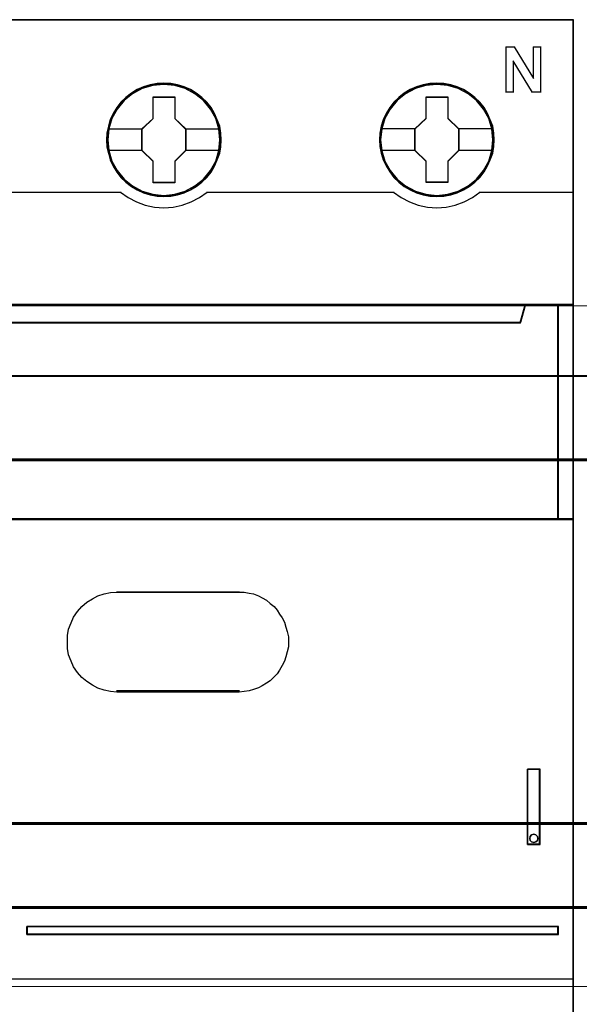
# Model space of a CAD drawing. Header units: millimetres. Extents: x -1290 to 1795, y -4192 to -1311.
# Tile 458 of 656: x 1474.6 to 1481.98, y -3629.62 to -3616.65. Entities that reach past the tile are written whole.
import ezdxf

# ---------------------------------------------------------------- set-up
doc = ezdxf.new("R2010")
doc.units = ezdxf.units.MM
doc.layers.add('30', color=7, linetype='Continuous')
doc.layers.add('45', color=7, linetype='Continuous')
doc.layers.add('Aparatura', color=7, linetype='Continuous', lineweight=13)

# ---------------------------------------------------------------- blocks, each defined once
blk = doc.blocks.new('*U187')
at = {"layer": '30', "color": 7}
for points in [[(117.203183, -107.160425), (764.797637, -107.160425), (117.203183, -107.160425)], [(764.797637, -107.160425), (117.203183, -107.160425), (117.203183, -109.696477), (117.203183, -111.193163), (117.203183, -112.731424), (764.797637, -112.731424), (764.797637, -111.193163), (764.797637, -109.696477), (764.797637, -107.160425)], [(117.203183, -112.643451), (764.797637, -112.643451), (117.203183, -112.643451)], [(764.797637, -112.643451), (117.203183, -112.643451), (117.203183, -114.16314), (117.203183, -135.233417), (117.203183, -136.712033), (764.797637, -136.712033), (764.797637, -135.233417), (764.797637, -114.16314), (764.797637, -112.643451)], [(434.471505, -121.401212), (442.538782, -121.401212), (442.868059, -121.401212), (443.197336, -121.48416), (443.485453, -121.525634), (443.814729, -121.650056), (444.061687, -121.774478), (444.349804, -121.940373), (444.596761, -122.147743), (444.843719, -122.355113), (445.049517, -122.603956), (445.214155, -122.8528), (445.378793, -123.101643), (445.543431, -123.391961), (445.625751, -123.723752), (445.70807, -124.014069), (445.790389, -124.345861), (445.790389, -124.677652), (445.790389, -125.009443), (445.70807, -125.341235), (445.625751, -125.673026), (445.543431, -125.963344), (445.378793, -126.253661), (445.214155, -126.543979), (445.049517, -126.792822), (444.843719, -127.000192), (444.596761, -127.249035), (444.349804, -127.414931), (444.061687, -127.580827), (443.814729, -127.705248), (443.485453, -127.82967), (443.197336, -127.912618), (442.868059, -127.954092), (442.538782, -127.995566), (434.471505, -127.995566), (434.059909, -127.954092), (433.648314, -127.871144), (433.236718, -127.746722), (432.866282, -127.539353), (432.495846, -127.290509), (432.166569, -127.041666), (431.878452, -126.709874), (431.631494, -126.336609), (431.466856, -125.963344), (431.302218, -125.548604), (431.219899, -125.133865), (431.219899, -124.677652), (431.219899, -124.262913), (431.302218, -123.848174), (431.466856, -123.433434), (431.631494, -123.060169), (431.878452, -122.686904), (432.166569, -122.355113), (432.495846, -122.064795), (432.866282, -121.857425), (433.236718, -121.650056), (433.648314, -121.525634), (434.059909, -121.442686), (434.471505, -121.401212)], [(434.452016, -121.401212), (442.558272, -121.401212), (434.452016, -121.401212)], [(442.558272, -127.907593), (434.452016, -127.907593), (442.558272, -127.907593)], [(117.203183, -136.624061), (764.797637, -136.624061), (117.203183, -136.624061)], [(764.797637, -136.624061), (117.203183, -136.624061), (117.203183, -138.120672), (117.203183, -139.700428), (117.203183, -142.236353), (764.797637, -142.236353), (764.797637, -139.700428), (764.797637, -138.120672), (764.797637, -136.624061)], [(764.754661, -136.667149), (117.246158, -136.667149), (117.246158, -138.14078), (117.246158, -139.696279), (117.246158, -142.193264), (764.754661, -142.193264), (764.754661, -139.696279), (764.754661, -138.14078), (764.754661, -136.667149)], [(117.203183, -142.14838), (764.797637, -142.14838), (117.203183, -142.14838)]]:
    blk.add_lwpolyline(points, close=True, dxfattribs=at)
at = {"layer": '30', "color": 59}
blk.add_lwpolyline([(764.754661, -107.203514), (117.246158, -107.203514), (117.246158, -109.700336), (117.246158, -111.17387), (117.246158, -112.688335), (764.754661, -112.688335), (764.754661, -111.17387), (764.754661, -109.700336), (764.754661, -107.203514)], close=True, dxfattribs=at)
blk = doc.blocks.new('*U226')
at = {"layer": '45', "color": 7}
for points in [[(279.629142, -383.521822), (207.595016, -383.521822), (207.595016, -465.544591), (279.629142, -465.544591), (279.629142, -383.521822)], [(279.609444, -383.543367), (207.616504, -383.543367), (207.616504, -465.523047), (279.609444, -465.523047), (279.609444, -383.543367)], [(256.391922, -391.443018), (256.369527, -390.99512), (256.296744, -390.541693), (256.139978, -390.115914), (255.960818, -389.701194), (255.725671, -389.308592), (255.445733, -388.965757), (255.121005, -388.645041), (254.757086, -388.368561), (254.38197, -388.125258), (253.956464, -387.942781), (253.52536, -387.815601), (253.071861, -387.732657), (252.618362, -387.705009), (252.164863, -387.732657), (251.722561, -387.815601), (251.274661, -387.942781), (250.860353, -388.125258), (250.474039, -388.368561), (250.115719, -388.645041), (249.779793, -388.965757), (249.516652, -389.308592), (249.270307, -389.701194), (249.07435, -390.115914), (248.956776, -390.541693), (248.867196, -390.99512), (248.833604, -391.443018), (248.867196, -391.890915), (248.956776, -392.327754), (249.07435, -392.753533), (249.270307, -393.168253), (249.516652, -393.560854), (249.779793, -393.920278), (250.115719, -394.235465), (250.474039, -394.511945), (250.860353, -394.744189), (251.274661, -394.926665), (251.722561, -395.064905), (252.164863, -395.153379), (252.618362, -395.175497), (253.071861, -395.153379), (253.52536, -395.064905), (253.956464, -394.926665), (254.38197, -394.744189), (254.757086, -394.511945), (255.121005, -394.235465), (255.445733, -393.920278), (255.725671, -393.560854), (255.960818, -393.168253), (256.139978, -392.753533), (256.296744, -392.327754), (256.369527, -391.890915), (256.391922, -391.443018)], [(256.391922, -391.443018), (256.369527, -390.99512), (256.296744, -390.541693), (256.139978, -390.115914), (255.960818, -389.701194), (255.725671, -389.308592), (255.445733, -388.965757), (255.121005, -388.645041), (254.757086, -388.368561), (254.38197, -388.125258), (253.956464, -387.942781), (253.52536, -387.815601), (253.071861, -387.732657), (252.618362, -387.705009), (252.164863, -387.732657), (251.722561, -387.815601), (251.274661, -387.942781), (250.860353, -388.125258), (250.474039, -388.368561), (250.115719, -388.645041), (249.779793, -388.965757), (249.516652, -389.308592), (249.270307, -389.701194), (249.07435, -390.115914), (248.956776, -390.541693), (248.867196, -390.99512), (248.833604, -391.443018), (248.867196, -391.890915), (248.956776, -392.327754), (249.07435, -392.753533), (249.270307, -393.168253), (249.516652, -393.560854), (249.779793, -393.920278), (250.115719, -394.235465), (250.474039, -394.511945), (250.860353, -394.744189), (251.274661, -394.926665), (251.722561, -395.064905), (252.164863, -395.153379), (252.618362, -395.175497), (253.071861, -395.153379), (253.52536, -395.064905), (253.956464, -394.926665), (254.38197, -394.744189), (254.757086, -394.511945), (255.121005, -394.235465), (255.445733, -393.920278), (255.725671, -393.560854), (255.960818, -393.168253), (256.139978, -392.753533), (256.296744, -392.327754), (256.369527, -391.890915), (256.391922, -391.443018)], [(256.370435, -391.4439), (256.348167, -390.998478), (256.275797, -390.547558), (256.119923, -390.124132), (255.941782, -389.711704), (255.707971, -389.321273), (255.429625, -388.980333), (255.106744, -388.661389), (254.744894, -388.386437), (254.37191, -388.14448), (253.948824, -387.963011), (253.520171, -387.836534), (253.069251, -387.754048), (252.61833, -387.726553), (252.167409, -387.754048), (251.727623, -387.836534), (251.282269, -387.963011), (250.870317, -388.14448), (250.486199, -388.386437), (250.129916, -388.661389), (249.795901, -388.980333), (249.534256, -389.321273), (249.289311, -389.711704), (249.094469, -390.124132), (248.977564, -390.547558), (248.888493, -390.998478), (248.855091, -391.4439), (248.888493, -391.889322), (248.977564, -392.323746), (249.094469, -392.747171), (249.289311, -393.159599), (249.534256, -393.55003), (249.795901, -393.907468), (250.129916, -394.220912), (250.486199, -394.495864), (250.870317, -394.726824), (251.282269, -394.908292), (251.727623, -395.045768), (252.167409, -395.133752), (252.61833, -395.155748), (253.069251, -395.133752), (253.520171, -395.045768), (253.948824, -394.908292), (254.37191, -394.726824), (254.744894, -394.495864), (255.106744, -394.220912), (255.429625, -393.907468), (255.707971, -393.55003), (255.941782, -393.159599), (256.119923, -392.747171), (256.275797, -392.323746), (256.348167, -391.889322), (256.370435, -391.4439)], [(274.391501, -391.437632), (274.363513, -390.989734), (274.296344, -390.536307), (274.139616, -390.110528), (273.960499, -389.695808), (273.725407, -389.303206), (273.445535, -388.960371), (273.115287, -388.639655), (272.751454, -388.363175), (272.382024, -388.119872), (271.951022, -387.937395), (271.525617, -387.810215), (271.066628, -387.727271), (270.613237, -387.699623), (270.159845, -387.727271), (269.717648, -387.810215), (269.269854, -387.937395), (268.861242, -388.119872), (268.469422, -388.363175), (268.111186, -388.639655), (267.780938, -388.960371), (267.517859, -389.303206), (267.271572, -389.695808), (267.075662, -390.110528), (266.952519, -390.536307), (266.86296, -390.989734), (266.834973, -391.437632), (266.86296, -391.885529), (266.952519, -392.322368), (267.075662, -392.748147), (267.271572, -393.162867), (267.517859, -393.555468), (267.780938, -393.914892), (268.111186, -394.230079), (268.469422, -394.506559), (268.861242, -394.738802), (269.269854, -394.921279), (269.717648, -395.059519), (270.159845, -395.147993), (270.613237, -395.170111), (271.066628, -395.147993), (271.525617, -395.059519), (271.951022, -394.921279), (272.382024, -394.738802), (272.751454, -394.506559), (273.115287, -394.230079), (273.445535, -393.914892), (273.725407, -393.555468), (273.960499, -393.162867), (274.139616, -392.748147), (274.296344, -392.322368), (274.363513, -391.885529), (274.391501, -391.437632)], [(274.391501, -391.437632), (274.363513, -390.989734), (274.296344, -390.536307), (274.139616, -390.110528), (273.960499, -389.695808), (273.725407, -389.303206), (273.445535, -388.960371), (273.115287, -388.639655), (272.751454, -388.363175), (272.382024, -388.119872), (271.951022, -387.937395), (271.525617, -387.810215), (271.066628, -387.727271), (270.613237, -387.699623), (270.159845, -387.727271), (269.717648, -387.810215), (269.269854, -387.937395), (268.861242, -388.119872), (268.469422, -388.363175), (268.111186, -388.639655), (267.780938, -388.960371), (267.517859, -389.303206), (267.271572, -389.695808), (267.075662, -390.110528), (266.952519, -390.536307), (266.86296, -390.989734), (266.834973, -391.437632), (266.86296, -391.885529), (266.952519, -392.322368), (267.075662, -392.748147), (267.271572, -393.162867), (267.517859, -393.555468), (267.780938, -393.914892), (268.111186, -394.230079), (268.469422, -394.506559), (268.861242, -394.738802), (269.269854, -394.921279), (269.717648, -395.059519), (270.159845, -395.147993), (270.613237, -395.170111), (271.066628, -395.147993), (271.525617, -395.059519), (271.951022, -394.921279), (272.382024, -394.738802), (272.751454, -394.506559), (273.115287, -394.230079), (273.445535, -393.914892), (273.725407, -393.555468), (273.960499, -393.162867), (274.139616, -392.748147), (274.296344, -392.322368), (274.363513, -391.885529), (274.391501, -391.437632)], [(274.371804, -391.437616), (274.343962, -390.992302), (274.277143, -390.54149), (274.121232, -390.118166), (273.943048, -389.705839), (273.709182, -389.315501), (273.43077, -388.974644), (273.102243, -388.655777), (272.740307, -388.380892), (272.372803, -388.138993), (271.944048, -387.957568), (271.520861, -387.831121), (271.064265, -387.748655), (270.613237, -387.721167), (270.162209, -387.748655), (269.722317, -387.831121), (269.276857, -387.957568), (268.870375, -388.138993), (268.480598, -388.380892), (268.12423, -388.655777), (267.795703, -388.974644), (267.533996, -389.315501), (267.288993, -389.705839), (267.094104, -390.118166), (266.971603, -390.54149), (266.882511, -390.992302), (266.85467, -391.437616), (266.882511, -391.88293), (266.971603, -392.317249), (267.094104, -392.740572), (267.288993, -393.1529), (267.533996, -393.543237), (267.795703, -393.900588), (268.12423, -394.213957), (268.480598, -394.488842), (268.870375, -394.719746), (269.276857, -394.90117), (269.722317, -395.038613), (270.162209, -395.126576), (270.613237, -395.148567), (271.064265, -395.126576), (271.520861, -395.038613), (271.944048, -394.90117), (272.372803, -394.719746), (272.740307, -394.488842), (273.102243, -394.213957), (273.43077, -393.900588), (273.709182, -393.543237), (273.943048, -393.1529), (274.121232, -392.740572), (274.277143, -392.317249), (274.343962, -391.88293), (274.371804, -391.437616)], [(251.906913, -388.606279), (253.348103, -388.606279), (253.348103, -390.024729), (254.065873, -390.722872), (254.065873, -392.146862), (253.348103, -392.861628), (253.348103, -394.263455), (251.906913, -394.263455), (251.906913, -392.861628), (251.172188, -392.146862), (251.172188, -390.722872), (251.906913, -390.024729), (251.906913, -388.606279)], [(251.906913, -388.606279), (253.348103, -388.606279), (253.348103, -388.606279), (253.348103, -390.024729), (253.348103, -390.024729), (254.065873, -390.722872), (254.065873, -390.722872), (254.065873, -392.146862), (254.065873, -392.146862), (253.348103, -392.861628), (253.348103, -392.861628), (253.348103, -394.263455), (253.348103, -394.263455), (251.906913, -394.263455), (251.906913, -394.263455), (251.906913, -392.861628), (251.906913, -392.861628), (251.172188, -392.146862), (251.172188, -392.146862), (251.172188, -390.722872), (251.172188, -390.722872), (251.906913, -390.024729), (251.906913, -390.024729), (251.906913, -388.606279), (251.906913, -388.606279)], [(251.917489, -388.627823), (253.337275, -388.627823), (253.337275, -390.035469), (254.044385, -390.728295), (254.044385, -392.141439), (253.337275, -392.850761), (253.337275, -394.241911), (251.917489, -394.241911), (251.917489, -392.850761), (251.193676, -392.141439), (251.193676, -390.728295), (251.917489, -390.035469), (251.917489, -388.627823)], [(269.906771, -388.600893), (271.342309, -388.600893), (271.342309, -390.019342), (272.060079, -390.717486), (272.060079, -392.141476), (271.342309, -392.856242), (271.342309, -394.258069), (269.906771, -394.258069), (269.906771, -392.856242), (269.166394, -392.141476), (269.166394, -390.717486), (269.906771, -390.019342), (269.906771, -388.600893)], [(269.906771, -388.600893), (271.342309, -388.600893), (271.342309, -388.600893), (271.342309, -390.019342), (271.342309, -390.019342), (272.060079, -390.717486), (272.060079, -390.717486), (272.060079, -392.141476), (272.060079, -392.141476), (271.342309, -392.856242), (271.342309, -392.856242), (271.342309, -394.258069), (271.342309, -394.258069), (269.906771, -394.258069), (269.906771, -394.258069), (269.906771, -392.856242), (269.906771, -392.856242), (269.166394, -392.141476), (269.166394, -392.141476), (269.166394, -390.717486), (269.166394, -390.717486), (269.906771, -390.019342), (269.906771, -390.019342), (269.906771, -388.600893), (269.906771, -388.600893)], [(269.917263, -388.622437), (271.331482, -388.622437), (271.331482, -390.030083), (272.038591, -390.722909), (272.038591, -392.136053), (271.331482, -392.845375), (271.331482, -394.236525), (269.917263, -394.236525), (269.917263, -392.845375), (269.187882, -392.136053), (269.187882, -390.722909), (269.917263, -390.030083), (269.917263, -388.622437)], [(276.132852, -403.468966), (211.09264, -403.468966), (210.769611, -402.283323), (207.595016, -402.283323), (207.595016, -416.455887), (208.341324, -416.455887), (208.341324, -415.827221), (208.341324, -415.154437), (208.341324, -412.011106), (210.697208, -411.773978), (213.053092, -411.608539), (215.414545, -411.52582), (217.781567, -411.52582), (220.14302, -411.608539), (222.498904, -411.773978), (224.854788, -412.011106), (224.854788, -415.154437), (224.854788, -415.827221), (224.854788, -416.455887), (225.601096, -416.455887), (278.633542, -416.455887), (278.633542, -402.283323), (276.455881, -402.283323), (276.132852, -403.468966)], [(211.091088, -403.509553), (276.13486, -403.509553), (276.457907, -402.283323), (210.768041, -402.283323), (211.091088, -403.509553)], [(278.588776, -402.283323), (278.588776, -416.455887), (279.629142, -416.455887), (279.629142, -402.283323), (278.588776, -402.283323)], [(276.590414, -437.888882), (277.432018, -437.888882), (277.432018, -432.908556), (276.590414, -432.908556), (276.590414, -437.888882)], [(276.771914, -437.34429), (276.863055, -437.242553), (277.008883, -437.206645), (277.142557, -437.242553), (277.239775, -437.34429), (277.276232, -437.475949), (277.239775, -437.613593), (277.142557, -437.703361), (277.008883, -437.745253), (276.863055, -437.703361), (276.771914, -437.613593), (276.735457, -437.475949), (276.771914, -437.34429)], [(243.590591, -443.287526), (243.590591, -443.820748), (278.633542, -443.820748), (278.633542, -443.287526), (243.590591, -443.287526)]]:
    blk.add_lwpolyline(points, close=True, dxfattribs=at)
at = {"layer": '45', "color": 139}
for points in [[(279.629142, -383.521822), (207.595016, -383.521822), (207.595016, -465.544591), (279.629142, -465.544591), (279.629142, -383.521822)], [(256.320297, -391.442946), (256.247508, -390.72407), (256.040339, -390.038373), (255.693192, -389.407974), (255.228462, -388.849463), (254.674146, -388.396019), (254.030244, -388.0587), (253.335949, -387.848567), (252.613658, -387.782209), (251.891368, -387.848567), (251.191474, -388.0587), (250.55877, -388.396019), (249.993256, -388.849463), (249.528526, -389.407974), (249.186978, -390.038373), (248.979809, -390.72407), (248.90702, -391.442946), (248.979809, -392.156292), (249.186978, -392.841989), (249.528526, -393.472388), (249.993256, -394.025369), (250.55877, -394.478814), (251.191474, -394.816133), (251.891368, -395.031795), (252.613658, -395.103683), (253.335949, -395.031795), (254.030244, -394.816133), (254.674146, -394.478814), (255.228462, -394.025369), (255.693192, -393.472388), (256.040339, -392.841989), (256.247508, -392.156292), (256.320297, -391.442946)], [(256.314925, -391.43756), (256.242131, -390.718684), (256.03495, -390.038517), (255.693381, -389.402588), (255.234222, -388.849607), (254.668673, -388.396162), (254.030331, -388.058844), (253.330394, -387.843181), (252.608059, -387.776823), (251.885724, -387.843181), (251.196986, -388.058844), (250.553044, -388.396162), (249.993095, -388.849607), (249.533936, -389.402588), (249.192367, -390.038517), (248.979586, -390.718684), (248.912392, -391.43756), (248.979586, -392.150906), (249.192367, -392.842133), (249.533936, -393.467002), (249.993095, -394.025513), (250.553044, -394.478958), (251.196986, -394.816276), (251.885724, -395.026409), (252.608059, -395.098297), (253.330394, -395.026409), (254.030331, -394.816276), (254.668673, -394.478958), (255.234222, -394.025513), (255.693381, -393.467002), (256.03495, -392.842133), (256.242131, -392.150906), (256.314925, -391.43756)], [(274.314503, -391.43756), (274.241712, -390.718684), (274.034537, -390.038517), (273.692978, -389.402588), (273.233833, -388.849607), (272.668302, -388.396162), (272.02438, -388.058844), (271.330064, -387.843181), (270.607751, -387.776823), (269.885438, -387.843181), (269.196722, -388.058844), (268.552799, -388.396162), (267.992867, -388.849607), (267.533723, -389.402588), (267.186565, -390.038517), (266.97379, -390.718684), (266.906598, -391.43756), (266.97379, -392.150906), (267.186565, -392.842133), (267.533723, -393.467002), (267.992867, -394.025513), (268.552799, -394.478958), (269.196722, -394.816276), (269.885438, -395.026409), (270.607751, -395.098297), (271.330064, -395.026409), (272.02438, -394.816276), (272.668302, -394.478958), (273.233833, -394.025513), (273.692978, -393.467002), (274.034537, -392.842133), (274.241712, -392.150906), (274.314503, -391.43756)], [(274.314503, -391.442946), (274.241712, -390.72407), (274.034537, -390.038373), (273.692978, -389.407974), (273.228234, -388.849463), (272.673901, -388.396019), (272.029979, -388.0587), (271.330064, -387.848567), (270.61335, -387.782209), (269.891038, -387.848567), (269.191122, -388.0587), (268.558399, -388.396019), (267.992867, -388.849463), (267.528123, -389.407974), (267.186565, -390.038373), (266.97939, -390.72407), (266.906598, -391.442946), (266.97939, -392.156292), (267.186565, -392.841989), (267.528123, -393.472388), (267.992867, -394.025369), (268.558399, -394.478814), (269.191122, -394.816133), (269.891038, -395.031795), (270.61335, -395.103683), (271.330064, -395.031795), (272.029979, -394.816133), (272.673901, -394.478814), (273.228234, -394.025369), (273.692978, -393.472388), (274.034537, -392.841989), (274.241712, -392.156292), (274.314503, -391.442946)], [(277.276232, -437.475949), (277.239775, -437.34429), (277.142557, -437.242553), (277.008883, -437.206645), (276.863055, -437.242553), (276.771914, -437.34429), (276.735457, -437.475949), (276.771914, -437.613593), (276.863055, -437.703361), (277.008883, -437.745253), (277.142557, -437.703361), (277.239775, -437.613593), (277.276232, -437.475949)]]:
    blk.add_lwpolyline(points, close=True, dxfattribs=at)
for points in [[(275.156107, -385.302818), (275.750601, -385.302818)], [(275.156107, -385.302818), (275.156107, -388.315431)], [(275.705835, -385.302818), (276.996891, -387.38723)], [(276.953916, -385.302818), (277.4929, -385.302818)], [(276.953916, -385.302818), (276.953916, -387.38723)], [(277.448134, -385.302818), (277.448134, -388.315431)], [(275.650325, -386.227428), (275.650325, -388.315431)], [(276.930637, -388.315431), (275.650325, -386.227428)], [(275.156107, -388.272342), (275.695091, -388.272342)], [(276.885871, -388.272342), (277.4929, -388.272342)], [(237.418233, -394.879263), (249.807715, -394.879263)], [(249.762949, -394.879263), (250.267838, -395.235462), (250.811995, -395.52272), (251.389811, -395.741035), (251.995677, -395.867429), (252.607153, -395.91339), (253.224239, -395.867429), (253.824495, -395.741035), (254.413531, -395.52272), (254.957689, -395.235462), (255.462577, -394.879263)], [(255.417811, -394.879263), (267.807294, -394.879263)], [(267.764318, -394.879263), (268.269069, -395.235462), (268.813078, -395.52272), (269.390737, -395.741035), (269.996437, -395.867429), (270.607746, -395.91339), (271.224664, -395.867429), (271.824756, -395.741035), (272.408024, -395.52272), (272.957641, -395.235462), (273.456783, -394.879263)], [(273.413808, -394.879263), (279.629142, -394.879263)], [(207.595016, -402.283323), (279.629142, -402.283323)], [(276.457907, -402.283323), (276.090824, -403.509553)], [(278.588776, -416.455887), (278.588776, -402.283323)], [(211.092148, -403.466465), (276.1338, -403.466465)], [(279.629142, -416.411003), (224.844313, -416.411003)], [(276.590414, -437.888882), (276.590414, -432.908556)], [(276.590414, -432.908556), (277.432018, -432.908556)], [(277.387252, -437.888882), (277.387252, -432.908556)], [(276.590414, -437.845793), (277.432018, -437.845793)], [(243.590591, -443.820748), (243.590591, -443.287526)], [(243.590591, -443.287526), (278.633542, -443.287526)], [(243.590591, -443.775864), (278.633542, -443.775864)], [(278.588776, -443.820748), (278.588776, -443.287526)], [(207.595016, -446.740001), (279.629142, -446.740001)]]:
    blk.add_lwpolyline(points, dxfattribs=at)
at = {"layer": '45', "color": 7}
for points in [[(248.90702, -390.706849), (251.215164, -390.706849)], [(254.021107, -390.706849), (256.320297, -390.706849)], [(266.906598, -390.701463), (269.21116, -390.701463)], [(272.015313, -390.701463), (274.319875, -390.701463)], [(248.90702, -392.119796), (251.215164, -392.119796)], [(254.021107, -392.119796), (256.320297, -392.119796)], [(266.906598, -392.11441), (269.21116, -392.11441)], [(272.015313, -392.11441), (274.319875, -392.11441)]]:
    blk.add_lwpolyline(points, dxfattribs=at)
at = {"layer": '45', "color": 140}
for points in [[(276.132852, -403.468966), (211.09264, -403.468966), (210.769611, -402.283323), (207.595016, -402.283323), (207.595016, -416.455887), (208.341324, -416.455887), (208.341324, -415.827221), (208.341324, -415.154437), (208.341324, -412.011106), (210.697208, -411.773978), (213.053092, -411.608539), (215.414545, -411.52582), (217.781567, -411.52582), (220.14302, -411.608539), (222.498904, -411.773978), (224.854788, -412.011106), (224.854788, -415.154437), (224.854788, -415.827221), (224.854788, -416.455887), (225.601096, -416.455887), (278.633542, -416.455887), (278.633542, -402.283323), (276.455881, -402.283323), (276.132852, -403.468966)], [(276.112877, -403.486905), (211.112012, -403.486905), (210.789178, -402.304868), (207.616504, -402.304868), (207.616504, -416.434342), (208.36236, -416.434342), (208.36236, -415.807588), (208.36236, -415.13685), (208.36236, -412.003075), (210.716819, -411.766668), (213.071277, -411.601732), (215.431302, -411.519264), (217.796893, -411.519264), (220.156917, -411.601732), (222.511376, -411.766668), (224.865834, -412.003075), (224.865834, -415.13685), (224.865834, -415.807588), (224.865834, -416.434342), (225.611691, -416.434342), (278.612054, -416.434342), (278.612054, -402.304868), (276.435711, -402.304868), (276.112877, -403.486905)], [(211.112364, -403.488009), (276.113584, -403.488009), (276.436419, -402.304868), (210.789529, -402.304868), (211.112364, -403.488009)], [(278.588776, -402.283323), (278.588776, -416.455887), (279.629142, -416.455887), (279.629142, -402.283323), (278.588776, -402.283323)]]:
    blk.add_lwpolyline(points, close=True, dxfattribs=at)
at = {"layer": '45', "color": 59}
for points in [[(211.091088, -403.509553), (276.13486, -403.509553), (276.457907, -402.283323), (210.768041, -402.283323), (211.091088, -403.509553)], [(278.610264, -402.304868), (278.610264, -416.434342), (279.609444, -416.434342), (279.609444, -402.304868), (278.610264, -402.304868)], [(276.590414, -437.888882), (277.432018, -437.888882), (277.432018, -432.908556), (276.590414, -432.908556), (276.590414, -437.888882)], [(276.771914, -437.34429), (276.863055, -437.242553), (277.008883, -437.206645), (277.142557, -437.242553), (277.239775, -437.34429), (277.276232, -437.475949), (277.239775, -437.613593), (277.142557, -437.703361), (277.008883, -437.745253), (276.863055, -437.703361), (276.771914, -437.613593), (276.735457, -437.475949), (276.771914, -437.34429)]]:
    blk.add_lwpolyline(points, close=True, dxfattribs=at)
at = {"layer": '45', "color": 1}
for points in [[(243.590591, -443.287526), (243.590591, -443.820748), (278.633542, -443.820748), (278.633542, -443.287526), (243.590591, -443.287526)], [(243.612079, -443.307275), (243.612079, -443.799203), (278.612054, -443.799203), (278.612054, -443.307275), (243.612079, -443.307275)]]:
    blk.add_lwpolyline(points, close=True, dxfattribs=at)

msp = doc.modelspace()

# ---------------------------------------------------------------- linework, layer by layer
at = {"layer": 'Aparatura', "color": 7, "lineweight": 13}
for points in [[(1412.53, -3629.392), (1412.53, -3620.418), (1542.039, -3620.418), (1542.039, -3629.392)], [(1412.53, -3629.392), (1542.039, -3629.392)]]:
    msp.add_lwpolyline(points, dxfattribs=at)
msp.add_lwpolyline([(1542.039, -3629.392), (1412.53, -3629.392), (1412.53, -3620.418), (1542.039, -3620.418), (1542.039, -3629.392)], close=True, dxfattribs=at)

# ---------------------------------------------------------------- block references
at = {"layer": 'Aparatura', "color": 7, "lineweight": 13, "xscale": 0.2, "yscale": 0.2, "zscale": 0.2}
for name, p in [('*U226', (1425.977, -3539.942)), ('*U187', (1388.984, -3599.91))]:
    msp.add_blockref(name, p, dxfattribs=at)

doc.saveas('drawing.dxf')
